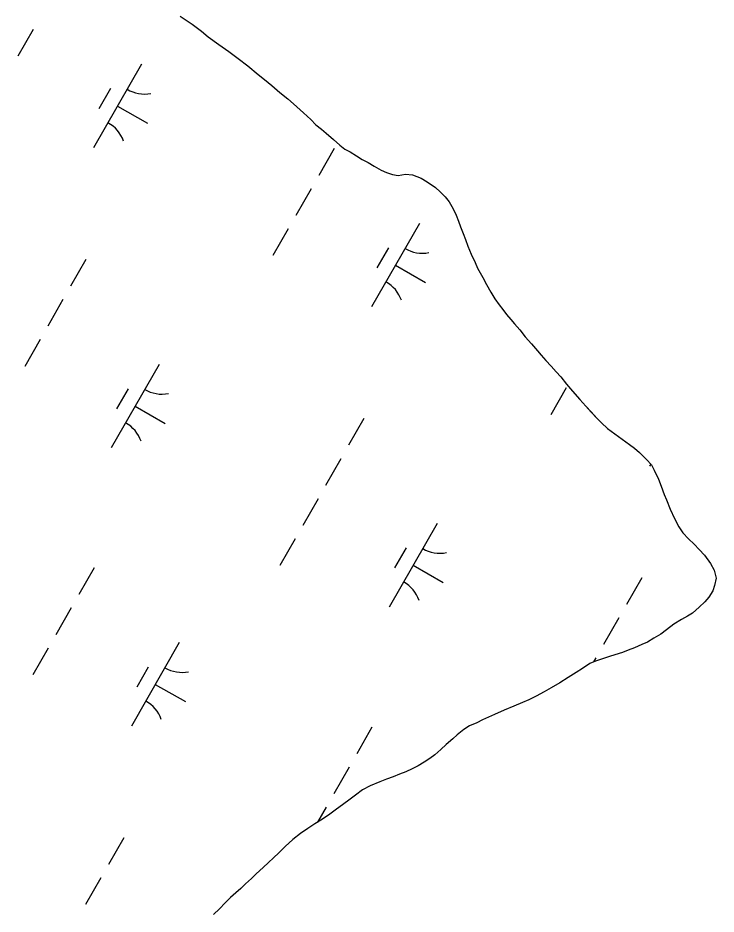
# Model space of a CAD drawing. Extents: x 3930721 to 3950824, y 220441 to 242861.
# Drawn here: x 3936476.9 to 3936839.4, y 228624.1 to 229089.6 of the extents above; entities that cross this region are included whole.
import ezdxf

# ---------------------------------------------------------------- set-up
doc = ezdxf.new("R2010")
doc.units = 0
doc.layers.add('V-TOPO-SHOR', color=7, linetype='Continuous')
doc.layers.add('V-WETL-SWMP', color=7, linetype='Continuous')

msp = doc.modelspace()

# ---------------------------------------------------------------- linework, layer by layer
at = {"layer": 'V-TOPO-SHOR'}
for points in [[(3936561.16, 229090.57), (3936563.68, 229088.75), (3936567.4, 229086.31), (3936572.26, 229082.66), (3936575.64, 229079.88), (3936581.27, 229075.89), (3936586.48, 229072.15), (3936591.24, 229068.5), (3936596.18, 229064.76), (3936601.64, 229060.15), (3936604.94, 229057.55), (3936608.66, 229054.5), (3936612.83, 229050.94), (3936616.98, 229047.55), (3936619.93, 229045.03), (3936625.22, 229040.25), (3936628.95, 229036.78), (3936631.63, 229034.17), (3936634.58, 229031.91), (3936637, 229029.82), (3936640.82, 229026.44), (3936644.11, 229023.48), (3936646.62, 229021.39), (3936649.4, 229020), (3936652.69, 229018), (3936655.55, 229016.09), (3936658.68, 229014.52), (3936661.8, 229012.7), (3936665.44, 229010.61), (3936668.3, 229009.3), (3936671.34, 229008.26), (3936674.37, 229007.82), (3936678.19, 229008.42), (3936681.75, 229008.07), (3936686.34, 229006.42)], [(3936686.34, 229006.42), (3936689.46, 229004.51), (3936693.63, 229001.46), (3936696.14, 228999.2), (3936698.65, 228996.77), (3936700.82, 228994.08), (3936702.9, 228990.43), (3936704.37, 228987.13), (3936705.67, 228984.09), (3936706.7, 228981.14), (3936708, 228977.67), (3936709.21, 228974.54), (3936710.51, 228970.98), (3936712.24, 228966.9), (3936714.23, 228962.57), (3936715.52, 228959.7), (3936718.21, 228954.75), (3936720.11, 228951.1), (3936722.36, 228947.2), (3936724.44, 228943.72), (3936726.78, 228940.51), (3936728.6, 228938.08), (3936730.59, 228935.56), (3936732.84, 228933.04), (3936734.75, 228930.69), (3936737.43, 228927.57), (3936740.29, 228924), (3936743.5, 228920.27), (3936746.62, 228916.71), (3936748.61, 228914.45), (3936751.03, 228911.67), (3936753.72, 228908.8), (3936756.41, 228905.76), (3936758.75, 228903.16), (3936761.69, 228899.33), (3936764.81, 228895.77), (3936768.62, 228891.43), (3936771.74, 228887.95), (3936774.6, 228884.92), (3936777.54, 228881.79), (3936779.89, 228879.27), (3936783.09, 228876.31), (3936786.91, 228873.53), (3936790.63, 228870.84), (3936794.45, 228868.06), (3936796.96, 228866.06), (3936799.56, 228863.88), (3936803.2, 228860.23), (3936805.8, 228857.54), (3936807.27, 228854.67), (3936809.44, 228849.99), (3936810.82, 228846.43), (3936812.46, 228842.09), (3936813.58, 228839.22), (3936815.58, 228834.45), (3936817.74, 228829.67), (3936820.07, 228825.24), (3936822.15, 228822.12), (3936825.1, 228819.08), (3936827.96, 228816.21), (3936830.65, 228813.52), (3936833.33, 228810.56), (3936836.54, 228806.22), (3936838.35, 228802.75), (3936839.39, 228798.67), (3936838.6, 228794.85), (3936837.65, 228791.99), (3936835.65, 228788.78), (3936833.47, 228786.36), (3936830.6, 228783.5), (3936827.13, 228780.46), (3936824.52, 228778.9), (3936821.48, 228777.17), (3936817.41, 228774.75), (3936813.58, 228771.8), (3936810.63, 228769.55), (3936807.07, 228767.39), (3936803.86, 228765.4), (3936800.82, 228764.1), (3936797, 228762.37), (3936793.79, 228761.16), (3936790.75, 228760.03), (3936784.58, 228758.13), (3936780.5, 228756.75), (3936776.77, 228755.46), (3936773.91, 228754.24), (3936770.09, 228751.73), (3936766.7, 228749.65), (3936762.53, 228746.97), (3936758.19, 228744.2), (3936753.76, 228741.69), (3936750.11, 228739.61), (3936745.95, 228737.27), (3936742.21, 228735.46), (3936738.91, 228734.07), (3936734.4, 228732.08), (3936729.28, 228730.01), (3936724.33, 228727.84), (3936718.16, 228725.08), (3936715.12, 228723.52)], [(3936715.12, 228723.52), (3936711.41, 228721.88), (3936708.46, 228719.9), (3936705, 228717.14), (3936702.67, 228715.06), (3936699.29, 228712.13), (3936696.43, 228709.54), (3936693.32, 228706.86), (3936690.72, 228704.88), (3936687.87, 228702.98), (3936684.67, 228701.08), (3936681.55, 228699.53), (3936678.35, 228698.07), (3936674.98, 228696.77), (3936671.69, 228695.48), (3936668.23, 228694.1), (3936664.77, 228692.81), (3936659.76, 228690.74), (3936655.86, 228688.58), (3936652.14, 228685.83), (3936649.37, 228683.75), (3936645.48, 228680.82), (3936642.28, 228678.58), (3936638.82, 228675.99), (3936635.1, 228673.49), (3936631.03, 228670.99), (3936627.4, 228668.57), (3936623.68, 228665.89), (3936619.7, 228662.79), (3936615.71, 228659.16), (3936612.43, 228655.97), (3936609.57, 228653.29), (3936607.06, 228650.96), (3936604.2, 228648.37), (3936600.66, 228645), (3936598.15, 228642.67), (3936595.12, 228639.74), (3936592.6, 228637.41), (3936590.01, 228635.08), (3936587.33, 228632.66), (3936584.56, 228629.9), (3936581.52, 228626.88), (3936578.41, 228623.85)]]:
    msp.add_lwpolyline(points, dxfattribs=at)
at = {"layer": 'V-WETL-SWMP'}
for p, q in [((3936561.16, 229090.57), (3936563.68, 229088.75)), ((3936563.68, 229088.75), (3936567.4, 229086.31)), ((3936484.84, 229083.55), (3936476.89, 229069.67)), ((3936567.4, 229086.31), (3936572.26, 229082.66)), ((3936572.26, 229082.66), (3936575.64, 229079.88)), ((3936575.64, 229079.88), (3936581.27, 229075.88)), ((3936581.27, 229075.88), (3936586.48, 229072.15)), ((3936586.48, 229072.15), (3936591.24, 229068.49)), ((3936591.24, 229068.49), (3936596.18, 229064.76)), ((3936541.04, 229065.54), (3936516.19, 229022.15)), ((3936596.18, 229064.76), (3936601.64, 229060.15)), ((3936601.64, 229060.15), (3936604.94, 229057.55)), ((3936604.94, 229057.55), (3936608.66, 229054.5)), ((3936608.66, 229054.5), (3936612.82, 229050.94)), ((3936524.9, 229052.89), (3936518.93, 229042.47)), ((3936612.82, 229050.94), (3936616.98, 229047.55)), ((3936616.98, 229047.55), (3936619.93, 229045.03)), ((3936619.93, 229045.03), (3936625.22, 229040.25)), ((3936528.61, 229043.85), (3936544.23, 229034.9)), ((3936625.22, 229040.25), (3936628.94, 229036.78)), ((3936628.94, 229036.78), (3936631.63, 229034.17)), ((3936631.63, 229034.17), (3936634.58, 229031.91)), ((3936634.58, 229031.91), (3936637, 229029.82)), ((3936637, 229029.82), (3936640.82, 229026.44)), ((3936640.82, 229026.44), (3936644.11, 229023.48)), ((3936641.11, 229021.71), (3936633.16, 229007.83)), ((3936644.11, 229023.48), (3936646.62, 229021.39)), ((3936646.62, 229021.39), (3936649.4, 229020)), ((3936649.4, 229020), (3936652.69, 229018)), ((3936652.69, 229018), (3936655.56, 229016.09)), ((3936655.56, 229016.09), (3936658.68, 229014.52)), ((3936658.68, 229014.52), (3936661.8, 229012.7)), ((3936661.8, 229012.7), (3936665.44, 229010.61)), ((3936665.44, 229010.61), (3936668.3, 229009.3)), ((3936668.3, 229009.3), (3936671.34, 229008.26)), ((3936671.34, 229008.26), (3936674.37, 229007.82)), ((3936674.37, 229007.82), (3936678.19, 229008.42)), ((3936678.19, 229008.42), (3936681.75, 229008.07)), ((3936681.75, 229008.07), (3936686.34, 229006.42)), ((3936686.34, 229006.42), (3936689.46, 229004.51)), ((3936689.46, 229004.51), (3936693.63, 229001.46)), ((3936629.18, 229000.89), (3936621.23, 228987)), ((3936693.63, 229001.46), (3936696.14, 228999.2)), ((3936696.14, 228999.2), (3936698.65, 228996.77)), ((3936698.65, 228996.77), (3936700.82, 228994.08)), ((3936700.82, 228994.08), (3936702.9, 228990.43)), ((3936702.9, 228990.43), (3936704.37, 228987.13)), ((3936704.37, 228987.13), (3936705.66, 228984.09)), ((3936617.25, 228980.06), (3936609.3, 228966.18)), ((3936685.38, 228982.87), (3936660.53, 228939.49)), ((3936705.66, 228984.09), (3936706.7, 228981.14)), ((3936706.7, 228981.14), (3936708, 228977.67)), ((3936708, 228977.67), (3936709.21, 228974.54)), ((3936709.21, 228974.54), (3936710.51, 228970.99)), ((3936710.51, 228970.99), (3936712.24, 228966.9)), ((3936669.24, 228970.22), (3936663.28, 228959.81)), ((3936712.24, 228966.9), (3936714.23, 228962.56)), ((3936512.21, 228964.16), (3936504.26, 228950.28)), ((3936672.95, 228961.18), (3936688.57, 228952.23)), ((3936714.23, 228962.56), (3936715.52, 228959.7)), ((3936715.52, 228959.7), (3936718.21, 228954.75)), ((3936718.21, 228954.75), (3936720.11, 228951.1)), ((3936720.11, 228951.1), (3936722.36, 228947.2)), ((3936722.36, 228947.2), (3936724.44, 228943.72)), ((3936500.28, 228943.34), (3936492.33, 228929.45)), ((3936724.44, 228943.72), (3936726.78, 228940.51)), ((3936726.78, 228940.51), (3936728.6, 228938.08)), ((3936728.6, 228938.08), (3936730.59, 228935.56)), ((3936730.59, 228935.56), (3936732.84, 228933.04)), ((3936732.84, 228933.04), (3936734.75, 228930.69)), ((3936734.75, 228930.69), (3936737.43, 228927.57)), ((3936737.43, 228927.57), (3936740.29, 228924)), ((3936740.29, 228924), (3936743.5, 228920.27)), ((3936488.36, 228922.51), (3936480.41, 228908.63)), ((3936743.5, 228920.27), (3936746.62, 228916.71)), ((3936746.62, 228916.71), (3936748.61, 228914.45)), ((3936748.61, 228914.45), (3936751.04, 228911.67)), ((3936751.04, 228911.67), (3936753.72, 228908.8)), ((3936550.18, 228909.66), (3936525.33, 228866.27)), ((3936753.72, 228908.8), (3936756.41, 228905.76)), ((3936756.41, 228905.76), (3936758.75, 228903.16)), ((3936758.75, 228903.16), (3936761.69, 228899.33)), ((3936534.05, 228897.01), (3936528.08, 228886.6)), ((3936761.6, 228897.4), (3936753.64, 228883.51)), ((3936761.69, 228899.33), (3936764.81, 228895.77)), ((3936764.81, 228895.77), (3936768.62, 228891.43)), ((3936768.62, 228891.43), (3936771.74, 228887.95)), ((3936537.76, 228887.97), (3936553.38, 228879.02)), ((3936771.74, 228887.95), (3936774.6, 228884.91)), ((3936774.6, 228884.91), (3936777.55, 228881.79)), ((3936656.55, 228881.5), (3936648.6, 228867.61)), ((3936777.55, 228881.79), (3936779.89, 228879.27)), ((3936779.89, 228879.27), (3936783.09, 228876.31)), ((3936783.09, 228876.31), (3936786.91, 228873.53)), ((3936786.91, 228873.53), (3936790.63, 228870.84)), ((3936790.63, 228870.84), (3936794.45, 228868.05)), ((3936794.45, 228868.05), (3936796.96, 228866.06)), ((3936796.96, 228866.06), (3936799.56, 228863.88)), ((3936799.56, 228863.88), (3936803.2, 228860.23)), ((3936644.63, 228860.67), (3936636.67, 228846.79)), ((3936803.2, 228860.23), (3936805.8, 228857.54)), ((3936805.48, 228857.88), (3936804.87, 228856.82)), ((3936805.8, 228857.54), (3936807.27, 228854.68)), ((3936807.27, 228854.68), (3936809.44, 228849.99)), ((3936809.44, 228849.99), (3936810.82, 228846.43)), ((3936810.82, 228846.43), (3936812.46, 228842.09)), ((3936812.46, 228842.09), (3936813.58, 228839.22)), ((3936632.7, 228839.84), (3936624.75, 228825.96)), ((3936813.58, 228839.22), (3936815.58, 228834.45)), ((3936815.58, 228834.45), (3936817.74, 228829.67)), ((3936694.53, 228827), (3936669.68, 228783.61)), ((3936817.74, 228829.67), (3936820.08, 228825.24)), ((3936820.08, 228825.24), (3936822.15, 228822.12)), ((3936822.15, 228822.12), (3936825.1, 228819.08)), ((3936620.77, 228819.02), (3936612.82, 228805.13)), ((3936825.1, 228819.08), (3936827.96, 228816.21)), ((3936678.39, 228814.34), (3936672.42, 228803.93)), ((3936827.96, 228816.21), (3936830.65, 228813.52)), ((3936830.65, 228813.52), (3936833.33, 228810.56)), ((3936833.33, 228810.56), (3936836.54, 228806.22)), ((3936516.39, 228803.95), (3936508.44, 228790.06)), ((3936682.1, 228805.3), (3936697.72, 228796.36)), ((3936836.54, 228806.22), (3936838.35, 228802.75)), ((3936800.9, 228798.83), (3936792.94, 228784.95)), ((3936838.35, 228802.75), (3936839.39, 228798.67)), ((3936839.39, 228798.67), (3936838.6, 228794.85)), ((3936838.6, 228794.85), (3936837.65, 228791.99)), ((3936837.65, 228791.99), (3936835.65, 228788.78)), ((3936833.47, 228786.36), (3936830.6, 228783.49)), ((3936835.65, 228788.78), (3936833.47, 228786.36)), ((3936504.46, 228783.12), (3936496.51, 228769.23)), ((3936827.13, 228780.46), (3936824.52, 228778.9)), ((3936830.6, 228783.49), (3936827.13, 228780.46)), ((3936788.97, 228778), (3936781.02, 228764.12)), ((3936821.49, 228777.17), (3936817.41, 228774.75)), ((3936824.52, 228778.9), (3936821.49, 228777.17)), ((3936813.58, 228771.8), (3936810.63, 228769.55)), ((3936817.41, 228774.75), (3936813.58, 228771.8)), ((3936807.07, 228767.39), (3936803.86, 228765.4)), ((3936810.63, 228769.55), (3936807.07, 228767.39)), ((3936492.54, 228762.29), (3936484.58, 228748.41)), ((3936560.66, 228765.11), (3936535.81, 228721.72)), ((3936793.79, 228761.16), (3936790.75, 228760.03)), ((3936797, 228762.37), (3936793.79, 228761.16)), ((3936800.82, 228764.1), (3936797, 228762.37)), ((3936803.86, 228765.4), (3936800.82, 228764.1)), ((3936777.04, 228757.18), (3936775.82, 228755.05)), ((3936780.5, 228756.75), (3936776.77, 228755.45)), ((3936784.58, 228758.13), (3936780.5, 228756.75)), ((3936790.75, 228760.03), (3936784.58, 228758.13)), ((3936544.52, 228752.45), (3936538.56, 228742.04)), ((3936770.09, 228751.73), (3936766.7, 228749.65)), ((3936773.91, 228754.24), (3936770.09, 228751.73)), ((3936776.77, 228755.45), (3936773.91, 228754.24)), ((3936762.53, 228746.97), (3936758.19, 228744.2)), ((3936766.7, 228749.65), (3936762.53, 228746.97)), ((3936548.23, 228743.41), (3936563.85, 228734.47)), ((3936758.19, 228744.2), (3936753.76, 228741.69)), ((3936750.11, 228739.61), (3936745.95, 228737.27)), ((3936753.76, 228741.69), (3936750.11, 228739.61)), ((3936738.91, 228734.07), (3936734.4, 228732.08)), ((3936742.21, 228735.46), (3936738.91, 228734.07)), ((3936745.95, 228737.27), (3936742.21, 228735.46)), ((3936729.28, 228730.01), (3936724.33, 228727.84)), ((3936734.4, 228732.08), (3936729.28, 228730.01)), ((3936718.16, 228725.08), (3936715.12, 228723.52)), ((3936724.33, 228727.84), (3936718.16, 228725.08)), ((3936660.73, 228721.28), (3936652.78, 228707.4)), ((3936708.46, 228719.9), (3936705, 228717.13)), ((3936711.41, 228721.88), (3936708.46, 228719.9)), ((3936715.12, 228723.52), (3936711.41, 228721.88)), ((3936702.67, 228715.06), (3936699.29, 228712.13)), ((3936705, 228717.13), (3936702.67, 228715.06)), ((3936699.29, 228712.13), (3936696.43, 228709.54)), ((3936693.32, 228706.86), (3936690.72, 228704.88)), ((3936696.43, 228709.54), (3936693.32, 228706.86)), ((3936648.8, 228700.45), (3936640.85, 228686.57)), ((3936684.67, 228701.08), (3936681.55, 228699.53)), ((3936687.87, 228702.98), (3936684.67, 228701.08)), ((3936690.72, 228704.88), (3936687.87, 228702.98)), ((3936674.98, 228696.77), (3936671.69, 228695.48)), ((3936678.35, 228698.07), (3936674.98, 228696.77)), ((3936681.55, 228699.53), (3936678.35, 228698.07)), ((3936664.77, 228692.81), (3936659.76, 228690.74)), ((3936668.23, 228694.1), (3936664.77, 228692.81)), ((3936671.69, 228695.48), (3936668.23, 228694.1)), ((3936655.86, 228688.59), (3936652.14, 228685.83)), ((3936659.76, 228690.74), (3936655.86, 228688.59)), ((3936649.37, 228683.75), (3936645.48, 228680.82)), ((3936652.14, 228685.83), (3936649.37, 228683.75)), ((3936636.88, 228679.63), (3936632.42, 228671.84)), ((3936642.28, 228678.58), (3936638.82, 228675.99)), ((3936645.48, 228680.82), (3936642.28, 228678.58)), ((3936635.1, 228673.49), (3936631.03, 228670.98)), ((3936638.82, 228675.99), (3936635.1, 228673.49)), ((3936627.4, 228668.57), (3936623.68, 228665.89)), ((3936631.03, 228670.98), (3936627.4, 228668.57)), ((3936531.83, 228663.73), (3936523.88, 228649.84)), ((3936623.68, 228665.89), (3936619.7, 228662.79)), ((3936615.71, 228659.16), (3936612.43, 228655.97)), ((3936619.7, 228662.79), (3936615.71, 228659.16)), ((3936612.43, 228655.97), (3936609.57, 228653.29)), ((3936607.06, 228650.96), (3936604.2, 228648.37)), ((3936609.57, 228653.29), (3936607.06, 228650.96)), ((3936600.66, 228645), (3936598.15, 228642.67)), ((3936604.2, 228648.37), (3936600.66, 228645)), ((3936519.91, 228642.9), (3936511.96, 228629.02)), ((3936598.15, 228642.67), (3936595.12, 228639.74)), ((3936592.6, 228637.41), (3936590.01, 228635.08)), ((3936595.12, 228639.74), (3936592.6, 228637.41)), ((3936587.33, 228632.66), (3936584.56, 228629.9)), ((3936590.01, 228635.08), (3936587.33, 228632.66)), ((3936581.53, 228626.88), (3936578.41, 228623.85)), ((3936584.56, 228629.9), (3936581.53, 228626.88))]:
    msp.add_line(p, q, dxfattribs=at)
for centre, start, end in [((3936542.54, 229067.7), 239.4279, 280.9715), ((3936515.09, 229019.76), 19.4279, 60.9715), ((3936686.89, 228985.03), 239.4279, 280.9715), ((3936659.43, 228937.09), 19.4279, 60.9715), ((3936551.69, 228911.82), 239.4279, 280.9715), ((3936524.24, 228863.88), 19.4279, 60.9715), ((3936696.03, 228829.15), 239.4279, 280.9715), ((3936668.58, 228781.22), 19.4279, 60.9715), ((3936562.17, 228767.26), 239.4279, 280.9715), ((3936534.71, 228719.32), 19.4279, 60.9715)]:
    msp.add_arc(centre, 17.62, start, end, dxfattribs=at)

doc.saveas('drawing.dxf')
